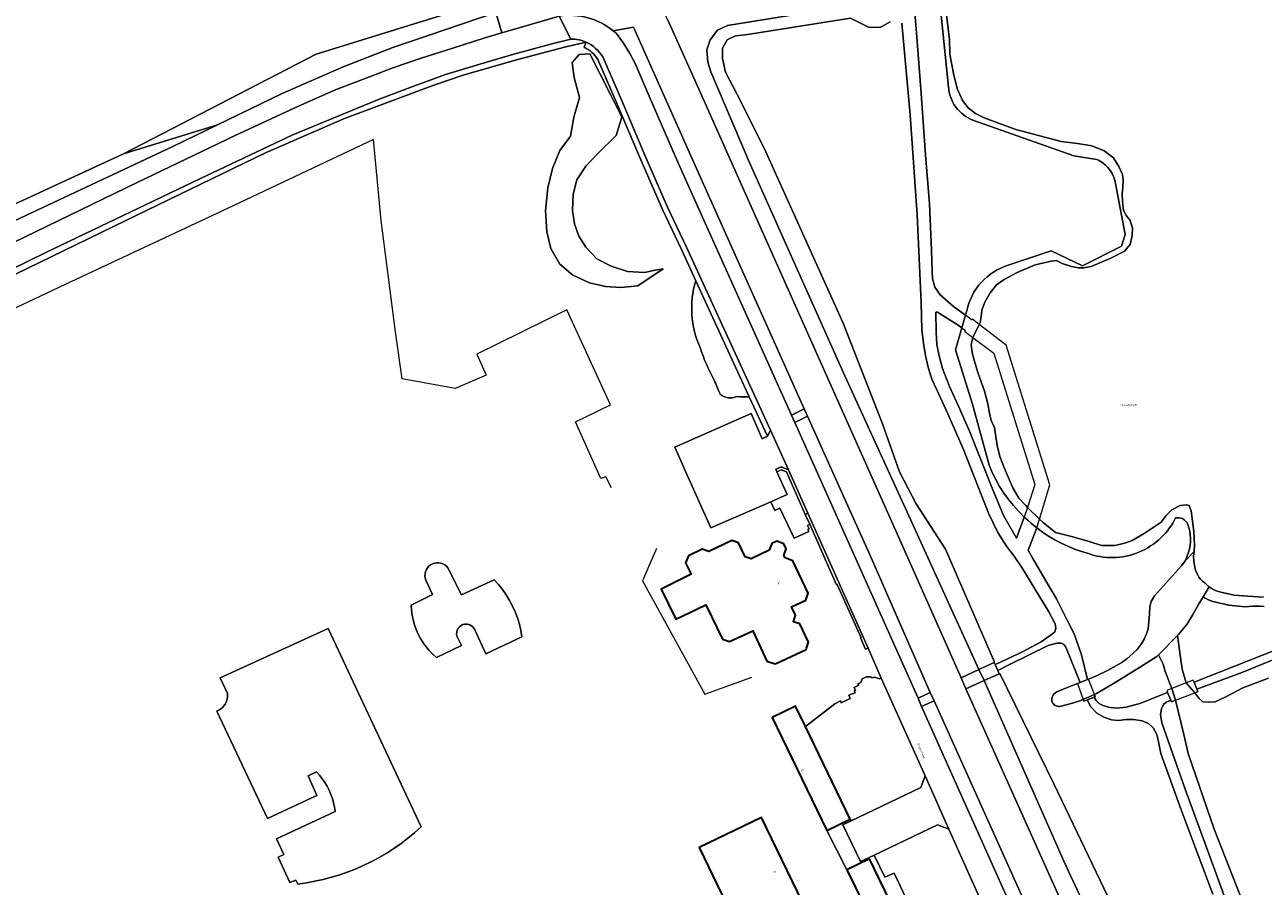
# Model space of a CAD drawing. Header units: metres. Extents: x 197700 to 204338, y 317132 to 325229.
# Tile 544 of 656: x 201673 to 201897, y 320550 to 320706. Entities that reach past the tile are written whole.
import ezdxf
from ezdxf.enums import TextEntityAlignment as Align

# ---------------------------------------------------------------- set-up
doc = ezdxf.new("R2010")
doc.units = ezdxf.units.M
for name, color, linetype, lineweight in [('B-WE-GR-BEPLANTING_CULTUUR_BOSPLANTSOEN-GV', 90, 'Continuous', 18), ('B-WE-GR-BOS_LOOF-GV', 40, 'Continuous', 13), ('B-WE-GR-BOUWLAND-GV', 80, 'Continuous', 13), ('B-WE-IE-TERREINAFSCHEIDING_KUNSTMATIG_HEKWERK-G', 20, 'IE-TERREINAFSCHEIDING-KUNSTMATIG', 18), ('B-WE-KW-KUNSTWERK_DEK-GV', 170, 'Continuous', 18), ('B-WE-OG-BEBOUWING-GV', 7, 'Continuous', 35), ('B-WE-OG-BEBOUWING-T18', 10, 'Continuous', 18), ('B-WE-OG-TERREIN_CULTUURSCHEIDING-GV', 7, 'Continuous', 18), ('B-WE-OG-TERREIN_ERF-GV', 7, 'Continuous', 18), ('B-WE-OG-TOPOGRAFIE-T18', 10, 'Continuous', 18), ('B-WE-OG-WATER-GV', 130, 'Continuous', 18), ('B-WE-OG-WATER_GREPPEL-GV', 160, 'Continuous', 18), ('B-WE-OG-WATER_SLOOT-GV', 120, 'Continuous', 18), ('B-WE-VH-VERHARDING_ASFALT-GV', 252, 'Continuous', 18), ('B-WE-VH-VERHARDING_BEDRIJFSVLOERPLAAT-GV', 252, 'Continuous', 18), ('B-WE-VH-VERHARDING_GESLOTEN-GV', 252, 'Continuous', 18), ('B-WE-VH-VERHARDING_OPEN-GV', 252, 'Continuous', 18), ('B-WE-VH-VERHARDING_STRAATBAKSTEEN-GV', 252, 'Continuous', 18)]:
    doc.layers.add(name, color=color, linetype=linetype, lineweight=lineweight)
doc.styles.add('NLCS-ISO-M200-T18', font='NLCS-ISO.ttf', dxfattribs={"height": 0.36})
doc.linetypes.add('IE-TERREINAFSCHEIDING-KUNSTMATIG', pattern='A,4,[82,NLCS.SHX,S=0.75,R=90,X=0,Y=0],4,-2', length=10)

msp = doc.modelspace()

# ---------------------------------------------------------------- linework, layer by layer
at = {"layer": 'B-WE-GR-BEPLANTING_CULTUUR_BOSPLANTSOEN-GV'}
for points in [[(201707.877, 320687.877), (201690.867, 320682.631), (201669.302, 320672.648), (201655.842, 320666.94), (201637.222, 320658.238), (201632.559, 320655.908), (201636.028, 320653.699), (201649.104, 320660.16), (201671.232, 320670.525), (201699.782, 320683.953)], [(201821.706, 320552.933), (201825.841, 320554.929), (201838.671, 320528.396), (201838.819, 320528.088), (201840.574, 320528.973), (201837.6, 320535.175), (201838.235, 320535.492), (201830.321, 320552.36), (201828.602, 320551.616), (201826.657, 320555.636), (201824.203, 320554.467), (201821.001, 320561.102), (201822.493, 320561.815), (201822.344, 320562.139), (201818.092, 320560.086)]]:
    msp.add_lwpolyline(points, close=True, dxfattribs=at)
at = {"layer": 'B-WE-GR-BOS_LOOF-GV'}
msp.add_lwpolyline([(201897.26, 320600.633), (201896.565, 320600.698), (201895.869, 320600.723), (201895.173, 320600.709), (201894.481, 320600.657), (201893.796, 320600.567), (201890.852, 320600.859), (201887.975, 320601.551), (201887.193, 320601.835), (201886.456, 320602.22), (201886.211, 320602.392), (201885.41, 320601.093), (201884.268, 320599.043), (201883.242, 320597.371), (201881.741, 320595.574), (201881.581, 320595.409), (201881.724, 320594.053), (201882.229, 320590.527), (201882.455, 320589.071), (201883.14, 320586.833), (201884.719, 320585.03), (201885.231, 320585.229), (201885.06, 320585.659), (201884.551, 320586.942), (201904.409, 320594.809)], dxfattribs=at)
msp.add_lwpolyline([(201866.459, 320584.193), (201866.867, 320583.639), (201867.416, 320583.054), (201868.203, 320582.676), (201869.405, 320582.351), (201870.615, 320582.205), (201872.251, 320582.397), (201874.752, 320583.047), (201879.782, 320585.081), (201880.329, 320583.697), (201880.455, 320583.377), (201881.202, 320583.667), (201880.541, 320585.81), (201880.131, 320586.837), (201879.785, 320587.687), (201879.324, 320588.857), (201878.976, 320590.196), (201878.149, 320591.864), (201877.849, 320591.554), (201874.715, 320589.601), (201870.61, 320587.071), (201868.068, 320585.552), (201866.897, 320584.882), (201866.517, 320584.716), (201866.679, 320584.276)], close=True, dxfattribs=at)
at = {"layer": 'B-WE-GR-BOUWLAND-GV'}
msp.add_lwpolyline([(201669.302, 320672.648), (201690.867, 320682.631), (201725.701, 320700.659), (201760.041, 320711.367), (201776.738, 320720.355), (201823.845, 320753.474), (201822.791, 320777.037), (201821.479, 320780.4), (201819.244, 320786.008)], dxfattribs=at)
at = {"layer": 'B-WE-IE-TERREINAFSCHEIDING_KUNSTMATIG_HEKWERK-G'}
for points in [[(201771.035, 320654.328), (201754.752, 320646.344), (201756.457, 320642.547), (201750.875, 320640.121), (201741.279, 320641.842), (201740.061, 320650.396), (201737.48, 320670.519), (201736.103, 320685.199), (201708.617, 320672.25), (201681.293, 320659.405), (201648.192, 320643.79), (201657.141, 320606.375), (201656.548, 320602.608), (201664.909, 320570.438)], [(201777.226, 320623.829), (201772.623, 320634.067), (201778.984, 320637.174), (201771.035, 320654.328)], [(201779.142, 320622.152), (201778.103, 320624.142), (201777.226, 320623.829)], [(201787.266, 320611.169), (201784.74, 320605.26), (201796.019, 320584.779), (201804.529, 320587.821)]]:
    msp.add_lwpolyline(points, dxfattribs=at)
at = {"layer": 'B-WE-KW-KUNSTWERK_DEK-GV'}
for points in [[(201854.41, 320618.565), (201853.846, 320616.815), (201854.451, 320616.251), (201855.073, 320615.707), (201855.573, 320615.292), (201856.083, 320614.89), (201856.573, 320616.422), (201858.442, 320622.68), (201850.549, 320647.987), (201845.699, 320651.726), (201844.484, 320652.662), (201844.379, 320652.509), (201843.217, 320653.364), (201842.56, 320651.097), (201843.12, 320650.674), (201843.011, 320650.516), (201844.556, 320649.36), (201848.338, 320646.531), (201855.752, 320622.725)], [(201865.2, 320583.72), (201866.459, 320584.193), (201866.679, 320584.276), (201866.517, 320584.716), (201865.487, 320587.506), (201865.306, 320587.43), (201863.966, 320586.864), (201863.926, 320586.849), (201863.455, 320586.667), (201864.475, 320583.825), (201864.595, 320583.492)], [(201885.06, 320585.659), (201884.551, 320586.942), (201884.398, 320587.328), (201883.14, 320586.833), (201880.541, 320585.81), (201879.635, 320585.453), (201879.782, 320585.081), (201880.329, 320583.697), (201880.455, 320583.377), (201881.202, 320583.667), (201884.719, 320585.03), (201885.231, 320585.229)]]:
    msp.add_lwpolyline(points, close=True, dxfattribs=at)
at = {"layer": 'B-WE-OG-BEBOUWING-GV'}
for points in [[(201792.507, 320608.528), (201793.541, 320606.469), (201788.107, 320603.763), (201790.766, 320598.341), (201796.198, 320600.914), (201799.252, 320594.73), (201800.478, 320594.3), (201804.724, 320596.252), (201807.274, 320590.747), (201808.74, 320590.245), (201809.843, 320590.729), (201814.357, 320592.881), (201814.439, 320593.12), (201814.799, 320594.175), (201813.201, 320597.503), (201812.065, 320597.875), (201812.448, 320599.064), (201811.735, 320600.558), (201814.302, 320601.775), (201814.729, 320603.063), (201811.931, 320608.89), (201810.562, 320609.422), (201810.321, 320609.885), (201810.75, 320611.108), (201810.314, 320612.006), (201809.066, 320612.463), (201808.156, 320612.016), (201807.657, 320610.835), (201804.399, 320609.283), (201803.337, 320609.658), (201802.131, 320612.167), (201800.922, 320612.612), (201796.752, 320610.599), (201795.543, 320611.004), (201793.101, 320609.838)], [(201808.233, 320580.566), (201818.092, 320560.086), (201822.344, 320562.139), (201814.244, 320578.919), (201812.463, 320582.607)], [(201821.069, 320531.896), (201806.27, 320562.412), (201795.018, 320557.006), (201809.737, 320526.464)], [(201838.819, 320528.088), (201838.671, 320528.396), (201825.841, 320554.929), (201821.706, 320552.933), (201834.31, 320527.244), (201825.701, 320523.017), (201828.541, 320517.134), (201831.656, 320518.625), (201835.671, 320520.558), (201836.374, 320520.56), (201836.874, 320520.58), (201841.374, 320522.754), (201840.104, 320525.408)]]:
    msp.add_lwpolyline(points, close=True, dxfattribs=at)
at = {"layer": 'B-WE-OG-TERREIN_CULTUURSCHEIDING-GV'}
for points in [[(201833.538, 320713.868), (201834.311, 320704.544), (201835.192, 320693.523), (201835.976, 320682.432), (201836.669, 320673.542), (201837.066, 320665.18), (201837.168, 320661.244), (201837.26, 320660.029), (201837.661, 320658.492), (201838.6, 320657.086), (201841.039, 320654.967), (201843.217, 320653.364), (201843.458, 320654.195), (201843.619, 320654.875), (201843.827, 320655.554), (201844.082, 320656.227), (201844.385, 320656.889), (201844.735, 320657.534), (201845.131, 320658.159), (201845.57, 320658.759), (201846.05, 320659.328), (201846.568, 320659.863), (201847.12, 320660.361), (201847.702, 320660.817), (201848.31, 320661.23), (201848.937, 320661.598), (201849.581, 320661.92), (201850.235, 320662.195), (201850.896, 320662.424), (201858.702, 320665.035), (201864.362, 320662.313), (201871.449, 320665.867), (201872.115, 320668.001), (201870.344, 320677.263), (201870.275, 320677.601), (201870.185, 320677.939), (201870.073, 320678.274), (201869.94, 320678.606), (201869.786, 320678.931), (201869.611, 320679.247), (201869.416, 320679.554), (201869.202, 320679.848), (201868.97, 320680.128), (201868.722, 320680.393), (201868.458, 320680.641), (201868.182, 320680.871), (201867.894, 320681.082), (201867.596, 320681.273), (201867.291, 320681.444), (201866.981, 320681.595), (201862.801, 320682.223), (201844.511, 320688.723), (201844.081, 320688.906), (201843.658, 320689.122), (201843.244, 320689.37), (201842.844, 320689.651), (201842.461, 320689.964), (201842.099, 320690.305), (201841.761, 320690.675), (201841.449, 320691.069), (201841.168, 320691.484), (201840.918, 320691.918), (201840.702, 320692.367), (201840.52, 320692.826), (201840.373, 320693.293), (201840.261, 320693.762), (201840.184, 320694.231), (201840.139, 320694.696), (201838.577, 320710.08)], [(201760.041, 320711.367), (201725.701, 320700.659), (201690.867, 320682.631), (201707.877, 320687.877), (201719.545, 320693.533), (201730.61, 320698.388), (201739.567, 320701.864), (201749.148, 320705.121), (201758.215, 320708.186), (201759.318, 320704.541), (201769.687, 320707.557)], [(201789.446, 320706.585), (201791.583, 320701.846), (201795.775, 320692.423), (201800.451, 320682), (201831.303, 320612.726), (201842.409, 320587.724), (201845.64, 320589.233), (201833.598, 320615.623), (201821.094, 320643.057), (201804.078, 320681.17), (201797.126, 320697.47), (201796.586, 320699.22), (201796.381, 320701.465), (201797.004, 320703.259), (201798.351, 320705.005), (201800.106, 320705.823), (201820.318, 320709.122)], [(201820.318, 320709.122), (201800.106, 320705.823), (201798.351, 320705.005), (201797.004, 320703.259), (201796.381, 320701.465), (201796.586, 320699.22), (201797.126, 320697.47), (201804.078, 320681.17), (201821.094, 320643.057), (201833.598, 320615.623), (201845.64, 320589.233), (201848.372, 320590.509), (201848.451, 320590.543), (201839.594, 320610.997), (201834.275, 320619.226), (201831.266, 320625.048), (201828.157, 320633.713), (201821.057, 320651.928), (201807.098, 320682.977), (201802.525, 320692.077), (201799.763, 320697.423), (201799.206, 320699.882), (201799.259, 320701.724), (201800.05, 320703.246), (201801.603, 320703.965), (201803.37, 320704.181), (201822.389, 320707.143), (201825.651, 320705.561), (201827.771, 320705.51), (201829.6, 320706.497)], [(201829.6, 320706.497), (201827.771, 320705.51), (201825.651, 320705.561), (201822.389, 320707.143), (201803.37, 320704.181), (201801.603, 320703.965), (201800.05, 320703.246), (201799.259, 320701.724), (201799.206, 320699.882), (201799.763, 320697.423), (201802.525, 320692.077), (201807.098, 320682.977), (201821.057, 320651.928), (201828.157, 320633.713), (201831.266, 320625.048), (201834.275, 320619.226), (201839.594, 320610.997), (201848.451, 320590.543), (201848.372, 320590.509), (201848.555, 320590.115), (201848.901, 320590.265), (201853.505, 320592.434), (201856.889, 320594.265), (201858.922, 320595.676), (201859.36, 320596.041), (201859.565, 320596.65), (201859.413, 320597.479), (201858.261, 320599.699), (201853.387, 320607.698), (201851.995, 320609.771), (201850.639, 320611.588), (201849.036, 320614.045), (201847.36, 320617.526), (201842.814, 320629.078), (201839.977, 320635.507), (201838.35, 320639.116), (201837.104, 320641.803), (201836.517, 320643.757), (201836.041, 320645.794), (201835.655, 320647.887), (201835.324, 320650.736), (201835.156, 320655.696), (201834.435, 320671.59), (201833.218, 320689.685), (201831.661, 320706.239)], [(201771.8, 320703.388), (201768.578, 320702.58), (201761.462, 320700.655), (201755.325, 320698.82), (201749.129, 320696.951), (201743.193, 320694.818), (201737.117, 320692.508), (201721.51, 320686.049), (201704.778, 320678.117), (201676.783, 320664.734), (201657.903, 320655.48), (201646.282, 320649.793), (201644.192, 320648.732)], [(201644.192, 320648.732), (201644.588, 320647.814), (201691.168, 320670.504), (201716.558, 320682.805), (201730.828, 320688.986), (201746.984, 320695.017), (201752.291, 320696.864), (201761.931, 320699.644), (201770.878, 320701.984), (201774.579, 320702.806)], [(201774.579, 320702.806), (201774.17, 320701.894)], [(201776.67, 320699.69), (201780.006, 320692.019), (201784.258, 320681.964), (201788.366, 320672.555), (201791.787, 320665.257), (201794.398, 320659.591), (201804.07, 320638.603), (201807.352, 320631.481), (201807.423, 320631.517), (201807.94, 320632.594)], [(201807.94, 320632.594), (201792.694, 320665.678), (201789.277, 320672.967), (201785.177, 320682.359), (201780.925, 320692.413), (201777.561, 320700.149)], [(201804.07, 320638.603), (201794.398, 320659.591)], [(201914.416, 320597.372), (201893.383, 320588.751), (201885.06, 320585.659), (201885.231, 320585.229), (201884.719, 320585.03), (201885.495, 320583.952), (201886.123, 320583.377), (201887.191, 320583.286), (201888.4, 320583.378), (201890.428, 320584.331), (201893.403, 320585.898), (201898.033, 320587.657)], [(201887.93, 320548.53), (201882.223, 320563.805), (201878.561, 320574.028), (201878.109, 320576.118), (201877.814, 320577.44), (201877.165, 320578.663), (201876.313, 320579.43), (201875.185, 320579.917), (201873.66, 320580.191), (201872.277, 320580.16), (201870.904, 320580.022), (201869.596, 320580.139), (201868.231, 320580.584), (201866.969, 320581.318), (201865.886, 320582.442), (201865.2, 320583.72), (201866.459, 320584.193), (201866.679, 320584.276), (201866.517, 320584.716), (201864.055, 320583.642), (201862.593, 320583.107), (201860.274, 320582.512), (201860.055, 320582.53), (201859.841, 320582.575), (201859.637, 320582.646), (201859.445, 320582.741), (201859.27, 320582.859), (201859.113, 320582.997), (201859.024, 320583.101), (201858.947, 320583.217), (201858.885, 320583.343), (201858.838, 320583.477), (201858.808, 320583.617), (201858.794, 320583.759), (201858.797, 320583.903), (201858.817, 320584.045), (201858.932, 320584.321), (201859.082, 320584.579), (201859.264, 320584.816), (201859.475, 320585.027), (201859.712, 320585.21), (201860.74, 320585.635), (201861.78, 320586.023), (201863.455, 320586.667), (201863.926, 320586.849), (201861.376, 320593.299), (201860.996, 320593.777), (201860.485, 320594.012), (201859.758, 320593.975), (201858.182, 320593.592), (201851.019, 320590.089), (201849.044, 320589.064), (201849.321, 320588.467), (201849.412, 320588.518), (201859.272, 320568.396), (201870.981, 320543.822)], [(201877.412, 320519.295), (201860.968, 320554.494), (201846.582, 320587.233), (201843.265, 320585.738), (201891.061, 320479.175)], [(201837.554, 320583.573), (201835.264, 320582.555), (201882.923, 320476.018), (201883.218, 320475.402)], [(201885.893, 320474.106), (201886.581, 320474.323), (201885.595, 320476.52), (201837.554, 320583.573)], [(201894.83, 320543.412), (201888.203, 320560.291), (201883.514, 320574.003), (201882.706, 320577.46), (201881.202, 320583.667), (201880.455, 320583.377), (201880.329, 320583.697), (201879.517, 320583.328), (201879.048, 320582.869), (201878.642, 320582.128), (201878.497, 320581.09), (201878.731, 320579.601), (201882.961, 320567.583), (201888.992, 320551.088), (201893.483, 320538.607)]]:
    msp.add_lwpolyline(points, dxfattribs=at)
for points in [[(201640.075, 320651.121), (201641.808, 320652.415), (201644.102, 320653.747), (201670.911, 320666.536), (201693.301, 320677.4), (201711.073, 320685.922), (201721.834, 320690.946), (201729.007, 320694.112), (201734.558, 320696.265), (201739.582, 320698.163), (201744.734, 320699.953), (201750.422, 320701.766), (201756.071, 320703.552), (201759.318, 320704.541), (201758.215, 320708.186), (201749.148, 320705.121), (201739.567, 320701.864), (201730.61, 320698.388), (201719.545, 320693.533), (201707.877, 320687.877), (201699.782, 320683.953), (201671.232, 320670.525), (201649.104, 320660.16), (201636.028, 320653.699)], [(201811.687, 320635.31), (201814.026, 320636.445), (201794.767, 320679.414), (201788.1, 320694.436), (201783.114, 320705.518), (201779.432, 320704.874), (201779.977, 320704.432), (201781.311, 320702.639), (201782.487, 320700.796), (201783.496, 320698.822), (201785.982, 320693.062), (201788.108, 320688.02), (201790.725, 320682.037), (201793.468, 320675.968)], [(201842.56, 320651.097), (201841.877, 320651.611), (201838.133, 320653.946), (201837.842, 320653.936), (201837.873, 320650.322), (201838.025, 320648.096), (201838.449, 320646.038), (201839.068, 320643.72), (201840.325, 320640.484), (201841.931, 320636.888), (201843.938, 320632.391), (201848.034, 320622.077), (201850.061, 320617.124), (201852.459, 320613.011), (201853.846, 320616.815), (201852.843, 320617.829), (201851.891, 320618.898), (201850.994, 320620.018), (201850.157, 320621.187), (201849.382, 320622.397), (201848.672, 320623.645), (201848.031, 320624.925), (201847.461, 320626.232), (201844.45, 320637.285), (201841.407, 320647.122)], [(201834.624, 320584.048), (201836.838, 320585.082), (201825.932, 320609.86), (201814.639, 320635.077), (201812.3, 320633.939)], [(201807.971, 320619.609), (201808.712, 320618.035), (201809.6, 320618.425), (201812.218, 320613.015), (201814.829, 320614.225), (201814.646, 320614.561), (201814.931, 320614.678), (201814.609, 320615.321), (201815.032, 320615.548), (201814.212, 320617.295), (201810.785, 320625.004), (201809.869, 320625.384), (201809.068, 320625.025), (201810.946, 320620.904)], [(201814.697, 320617.528), (201811.159, 320625.39), (201809.862, 320625.928), (201808.861, 320625.48), (201809.068, 320625.025), (201809.869, 320625.384), (201810.785, 320625.004), (201814.212, 320617.295)], [(201815.032, 320615.548), (201818.052, 320608.689), (201819.857, 320604.583), (201819.987, 320604.596), (201824.295, 320594.993), (201824.195, 320594.936), (201825.128, 320592.921), (201825.582, 320593.098), (201814.697, 320617.528), (201814.212, 320617.295)], [(201856.083, 320614.89), (201854.55, 320610.815), (201855.366, 320609.338), (201857.58, 320605.596), (201859.681, 320602.056), (201861.622, 320598.153), (201862.848, 320595.664), (201864.182, 320591.907), (201865.306, 320587.43), (201865.487, 320587.506), (201866.897, 320588.101), (201869.034, 320589.079), (201871.492, 320590.507), (201872.405, 320591.159), (201873.456, 320592.098), (201874.254, 320592.823), (201874.968, 320593.801), (201875.517, 320594.751), (201875.943, 320595.674), (201876.247, 320596.62), (201876.491, 320599.252), (201876.531, 320600.623), (201876.811, 320601.526), (201877.391, 320602.594), (201882.268, 320608.024), (201882.967, 320608.914), (201882.971, 320608.919), (201883.019, 320608.987), (201883.537, 320610.47), (201883.714, 320611.076), (201883.84, 320611.701), (201883.911, 320612.34), (201883.927, 320612.986), (201883.885, 320613.63), (201883.787, 320614.265), (201883.636, 320614.885), (201883.434, 320615.483), (201883.292, 320615.774), (201883.094, 320616.05), (201882.841, 320616.294), (201882.544, 320616.491), (201882.215, 320616.631), (201881.873, 320616.707), (201881.533, 320616.72), (201881.212, 320616.678), (201880.964, 320616.202), (201880.692, 320615.731), (201880.396, 320615.264), (201880.076, 320614.805), (201879.732, 320614.355), (201879.365, 320613.915), (201878.974, 320613.488), (201878.56, 320613.075), (201878.125, 320612.678), (201877.668, 320612.298), (201877.191, 320611.937), (201876.695, 320611.597), (201876.181, 320611.28), (201875.651, 320610.985), (201875.107, 320610.716), (201874.55, 320610.471), (201873.982, 320610.254), (201873.406, 320610.064), (201872.822, 320609.901), (201872.233, 320609.766), (201871.641, 320609.66), (201871.049, 320609.581), (201870.457, 320609.53), (201869.867, 320609.507), (201869.283, 320609.51), (201868.704, 320609.54), (201868.134, 320609.594), (201867.573, 320609.673), (201867.023, 320609.775), (201866.485, 320609.899), (201865.96, 320610.044), (201865.449, 320610.208), (201864.194, 320610.588), (201862.954, 320611.031), (201861.734, 320611.533), (201860.539, 320612.095), (201859.372, 320612.714), (201858.238, 320613.388), (201857.141, 320614.114)], [(201835.92, 320570.001), (201827.927, 320587.686), (201827.649, 320587.534), (201826.739, 320587.868), (201826.241, 320587.692), (201826.096, 320587.915), (201825.303, 320587.913), (201824.521, 320587.523), (201824.288, 320586.896), (201823.739, 320586.625), (201823.895, 320586.372), (201823.06, 320585.981), (201823.297, 320585.424), (201823.064, 320585.347), (201823.235, 320585.013), (201822.12, 320584.554), (201822.36, 320583.987), (201820.7, 320583.203), (201820.572, 320583.551), (201819.53, 320583.014), (201814.244, 320578.919), (201822.344, 320562.139), (201822.493, 320561.815), (201835.117, 320567.853)], [(201849.321, 320588.467), (201846.582, 320587.233), (201860.968, 320554.494), (201877.412, 320519.295), (201875.792, 320530.664), (201870.981, 320543.822), (201859.272, 320568.396), (201849.412, 320588.518)], [(201854.285, 320519.726), (201856.599, 320520.837), (201856.945, 320522.913), (201852.691, 320532.381), (201851.705, 320534.608), (201840.192, 320560.333), (201838.138, 320561.104), (201826.657, 320555.636), (201828.602, 320551.616), (201830.321, 320552.36), (201838.235, 320535.492), (201837.6, 320535.175), (201840.574, 320528.973), (201842.283, 320529.835), (201843.77, 320526.773), (201844.672, 320527.207), (201848.403, 320529), (201849.561, 320529.556), (201850.07, 320528.497)]]:
    msp.add_lwpolyline(points, close=True, dxfattribs=at)
for points in [[(201774.579, 320702.806, 0.1083658), (201771.8, 320703.388)], [(201774.17, 320701.894, -0.1512967), (201776.67, 320699.69)], [(201777.561, 320700.149, 0.154176), (201774.579, 320702.806)], [(201794.398, 320659.591, 0.1820729), (201795.176, 320647.528)], [(201795.176, 320647.528, 0.0489503), (201797.741, 320641.629)], [(201797.741, 320641.629, -0.0022947), (201798.789, 320639.087)], [(201798.789, 320639.087, 0.28279), (201801.819, 320638.666)], [(201801.819, 320638.666, 0.0235143), (201804.07, 320638.603)]]:
    msp.add_lwpolyline(points, format="xyb", dxfattribs=at)
at = {"layer": 'B-WE-OG-TERREIN_ERF-GV'}
for points in [[(201774.17, 320701.894), (201774.579, 320702.806), (201770.878, 320701.984), (201761.931, 320699.644), (201752.291, 320696.864), (201746.984, 320695.017), (201730.828, 320688.986), (201716.558, 320682.805), (201691.168, 320670.504), (201644.588, 320647.814)], [(201794.398, 320659.591), (201791.787, 320665.257), (201788.366, 320672.555), (201784.258, 320681.964), (201780.006, 320692.019), (201776.67, 320699.69)], [(201827.927, 320587.686), (201825.582, 320593.098), (201825.128, 320592.921), (201824.195, 320594.936), (201824.295, 320594.993), (201819.987, 320604.596), (201819.857, 320604.583), (201818.052, 320608.689), (201815.032, 320615.548), (201814.609, 320615.321), (201814.931, 320614.678), (201814.646, 320614.561), (201814.829, 320614.225), (201812.218, 320613.015), (201809.6, 320618.425), (201808.712, 320618.035), (201807.971, 320619.609), (201797.127, 320614.886), (201792.665, 320624.82), (201790.579, 320629.465), (201804.403, 320635.599), (201806.427, 320631.006), (201807.352, 320631.481), (201804.07, 320638.603)], [(201834.31, 320527.244), (201821.706, 320552.933), (201818.092, 320560.086), (201808.233, 320580.566), (201812.463, 320582.607), (201814.244, 320578.919), (201819.53, 320583.014), (201820.572, 320583.551), (201820.7, 320583.203), (201822.36, 320583.987), (201822.12, 320584.554), (201823.235, 320585.013), (201823.064, 320585.347), (201823.297, 320585.424), (201823.06, 320585.981), (201823.895, 320586.372), (201823.739, 320586.625), (201824.288, 320586.896), (201824.521, 320587.523), (201825.303, 320587.913), (201826.096, 320587.915), (201826.241, 320587.692), (201826.739, 320587.868), (201827.649, 320587.534), (201827.927, 320587.686)]]:
    msp.add_lwpolyline(points, dxfattribs=at)
for points in [[(201776.67, 320699.69, 0.1512967), (201774.17, 320701.894)], [(201795.176, 320647.528, -0.1820729), (201794.398, 320659.591)], [(201797.741, 320641.629, -0.0489503), (201795.176, 320647.528)], [(201798.789, 320639.087, 0.0022947), (201797.741, 320641.629)], [(201801.819, 320638.666, -0.28279), (201798.789, 320639.087)], [(201804.07, 320638.603, -0.0235143), (201801.819, 320638.666)]]:
    msp.add_lwpolyline(points, format="xyb", dxfattribs=at)
for points in [[(201788.511, 320661.761), (201787.045, 320661.529), (201785.124, 320661.142), (201782.053, 320661.321), (201779.083, 320662.257), (201776.497, 320663.61), (201774.509, 320665.684), (201773.239, 320667.695), (201772.459, 320669.901), (201772.088, 320672.332), (201772.191, 320675.275), (201772.9, 320677.906), (201774.515, 320680.395), (201776.645, 320682.689), (201779.974, 320685.956), (201780.617, 320687.905), (201780.99, 320689.235), (201778.982, 320693.365), (201775.217, 320700.711), (201773.288, 320700.569), (201772.017, 320699.157), (201772.394, 320696.426), (201773.335, 320692.8), (201772.347, 320689.221), (201771.744, 320685.781), (201769.814, 320683.235), (201768.458, 320679.927), (201767.611, 320676.47), (201767.203, 320672.312), (201767.46, 320668.461), (201768.16, 320665.477), (201769.802, 320662.604), (201772.178, 320660.616), (201775.182, 320659.224), (201778.07, 320658.576), (201780.843, 320658.408), (201783.919, 320658.7)], [(201778.982, 320693.365), (201780.99, 320689.235), (201780.617, 320687.905), (201779.974, 320685.956), (201776.645, 320682.689), (201774.515, 320680.395), (201772.9, 320677.906), (201772.191, 320675.275), (201772.088, 320672.332), (201772.459, 320669.901), (201773.239, 320667.695), (201774.509, 320665.684), (201776.497, 320663.61), (201779.083, 320662.257), (201782.053, 320661.321), (201785.124, 320661.142), (201787.045, 320661.529), (201788.511, 320661.761), (201783.919, 320658.7), (201780.843, 320658.408), (201778.07, 320658.576), (201775.182, 320659.224), (201772.178, 320660.616), (201769.802, 320662.604), (201768.16, 320665.477), (201767.46, 320668.461), (201767.203, 320672.312), (201767.611, 320676.47), (201768.458, 320679.927), (201769.814, 320683.235), (201771.744, 320685.781), (201772.347, 320689.221), (201773.335, 320692.8), (201772.394, 320696.426), (201772.017, 320699.157), (201773.288, 320700.569), (201775.217, 320700.711)], [(201809.843, 320590.729), (201808.74, 320590.245), (201807.274, 320590.747), (201804.724, 320596.252), (201800.478, 320594.3), (201799.252, 320594.73), (201796.198, 320600.914), (201790.766, 320598.341), (201788.107, 320603.763), (201793.541, 320606.469), (201792.507, 320608.528), (201793.101, 320609.838), (201795.543, 320611.004), (201796.752, 320610.599), (201800.922, 320612.612), (201802.131, 320612.167), (201803.337, 320609.658), (201804.399, 320609.283), (201807.657, 320610.835), (201808.156, 320612.016), (201809.066, 320612.463), (201810.314, 320612.006), (201810.75, 320611.108), (201810.321, 320609.885), (201810.562, 320609.422), (201811.931, 320608.89), (201814.729, 320603.063), (201814.302, 320601.775), (201811.735, 320600.558), (201812.448, 320599.064), (201812.065, 320597.875), (201813.201, 320597.503), (201814.799, 320594.175), (201814.439, 320593.12), (201814.357, 320592.881)], [(201746.784, 320602.798), (201742.913, 320600.898), (201742.952, 320599.992), (201743.059, 320599.092), (201743.231, 320598.202), (201743.47, 320597.328), (201743.772, 320596.473), (201744.137, 320595.643), (201744.562, 320594.843), (201745.046, 320594.076), (201745.585, 320593.347), (201746.177, 320592.66), (201746.818, 320592.019), (201747.505, 320591.427), (201752.017, 320593.573), (201751.18, 320595.287), (201751.12, 320595.651), (201751.14, 320596.019), (201751.238, 320596.375), (201751.41, 320596.701), (201751.647, 320596.983), (201751.939, 320597.208), (201752.273, 320597.365), (201752.632, 320597.447), (201753, 320597.451), (201753.361, 320597.376), (201753.697, 320597.225), (201753.994, 320597.006), (201754.236, 320596.728), (201754.414, 320596.406), (201756.416, 320592.048), (201762.949, 320595.173), (201762.751, 320596.32), (201762.482, 320597.452), (201762.142, 320598.565), (201761.733, 320599.655), (201761.256, 320600.716), (201760.714, 320601.746), (201760.108, 320602.739), (201759.441, 320603.693), (201758.715, 320604.602), (201757.933, 320605.465), (201751.977, 320602.735), (201749.737, 320607.297), (201749.532, 320607.625), (201749.275, 320607.914), (201748.973, 320608.156), (201748.635, 320608.344), (201748.27, 320608.473), (201747.889, 320608.539), (201747.502, 320608.54), (201747.12, 320608.476), (201746.755, 320608.349), (201746.416, 320608.163), (201746.112, 320607.923), (201745.854, 320607.636), (201745.647, 320607.309), (201745.497, 320606.952), (201745.41, 320606.575), (201745.386, 320606.189), (201745.428, 320605.805), (201745.534, 320605.433)], [(201746.784, 320602.798), (201745.534, 320605.433), (201745.428, 320605.805), (201745.386, 320606.189), (201745.41, 320606.575), (201745.497, 320606.952), (201745.647, 320607.309), (201745.854, 320607.636), (201746.112, 320607.923), (201746.416, 320608.163), (201746.755, 320608.349), (201747.12, 320608.476), (201747.502, 320608.54), (201747.889, 320608.539), (201748.27, 320608.473), (201748.635, 320608.344), (201748.973, 320608.156), (201749.275, 320607.914), (201749.532, 320607.625), (201749.737, 320607.297), (201751.977, 320602.735), (201757.933, 320605.465), (201758.715, 320604.602), (201759.441, 320603.693), (201760.108, 320602.739), (201760.714, 320601.746), (201761.256, 320600.716), (201761.733, 320599.655), (201762.142, 320598.565), (201762.482, 320597.452), (201762.751, 320596.32), (201762.949, 320595.173), (201756.416, 320592.048), (201754.414, 320596.406), (201754.236, 320596.728), (201753.994, 320597.006), (201753.697, 320597.225), (201753.361, 320597.376), (201753, 320597.451), (201752.632, 320597.447), (201752.273, 320597.365), (201751.939, 320597.208), (201751.647, 320596.983), (201751.41, 320596.701), (201751.238, 320596.375), (201751.14, 320596.019), (201751.12, 320595.651), (201751.18, 320595.287), (201752.017, 320593.573), (201747.505, 320591.427), (201746.818, 320592.019), (201746.177, 320592.66), (201745.585, 320593.347), (201745.046, 320594.076), (201744.562, 320594.843), (201744.137, 320595.643), (201743.772, 320596.473), (201743.47, 320597.328), (201743.231, 320598.202), (201743.059, 320599.092), (201742.952, 320599.992), (201742.913, 320600.898)], [(201744.676, 320560.714), (201727.849, 320596.662), (201708.33, 320587.732), (201709.647, 320584.881), (201709.673, 320584.483), (201709.646, 320584.085), (201709.565, 320583.695), (201709.433, 320583.319), (201709.252, 320582.964), (201709.025, 320582.636), (201708.756, 320582.342), (201708.451, 320582.086), (201708.114, 320581.873), (201707.751, 320581.708), (201716.892, 320562.221), (201725.82, 320566.398), (201724.248, 320569.949), (201725.773, 320570.693), (201726.309, 320570.087), (201726.806, 320569.449), (201727.261, 320568.78), (201727.673, 320568.084), (201728.04, 320567.364), (201728.361, 320566.621), (201728.635, 320565.86), (201728.859, 320565.083), (201729.034, 320564.293), (201729.159, 320563.494), (201718.513, 320558.573), (201719.83, 320555.729), (201718.819, 320555.259), (201720.962, 320550.648), (201722.02, 320551.093), (201722.388, 320550.383), (201723.934, 320550.598), (201725.47, 320550.874), (201726.995, 320551.21), (201728.504, 320551.607), (201729.998, 320552.062), (201731.472, 320552.576), (201732.924, 320553.147), (201734.353, 320553.776), (201735.756, 320554.46), (201737.131, 320555.199), (201738.476, 320555.992), (201739.788, 320556.837), (201741.067, 320557.733), (201742.308, 320558.679), (201743.512, 320559.673)], [(201744.676, 320560.714), (201743.512, 320559.673), (201742.308, 320558.679), (201741.067, 320557.733), (201739.788, 320556.837), (201738.476, 320555.992), (201737.131, 320555.199), (201735.756, 320554.46), (201734.353, 320553.776), (201732.924, 320553.147), (201731.472, 320552.576), (201729.998, 320552.062), (201728.504, 320551.607), (201726.995, 320551.21), (201725.47, 320550.874), (201723.934, 320550.598), (201722.388, 320550.383), (201722.02, 320551.093), (201720.962, 320550.648), (201718.819, 320555.259), (201719.83, 320555.729), (201718.513, 320558.573), (201729.159, 320563.494), (201729.034, 320564.293), (201728.859, 320565.083), (201728.635, 320565.86), (201728.361, 320566.621), (201728.04, 320567.364), (201727.673, 320568.084), (201727.261, 320568.78), (201726.806, 320569.449), (201726.309, 320570.087), (201725.773, 320570.693), (201724.248, 320569.949), (201725.82, 320566.398), (201716.892, 320562.221), (201707.751, 320581.708), (201708.114, 320581.873), (201708.451, 320582.086), (201708.756, 320582.342), (201709.025, 320582.636), (201709.252, 320582.964), (201709.433, 320583.319), (201709.565, 320583.695), (201709.646, 320584.085), (201709.673, 320584.483), (201709.647, 320584.881), (201708.33, 320587.732), (201727.849, 320596.662)], [(201821.069, 320531.896), (201809.737, 320526.464), (201795.018, 320557.006), (201806.27, 320562.412)]]:
    msp.add_lwpolyline(points, close=True, dxfattribs=at)
at = {"layer": 'B-WE-OG-WATER-GV'}
for points in [[(201839.775, 320707.747), (201840.03, 320705.809), (201840.298, 320703.262), (201840.396, 320700.67), (201841.04, 320697.142), (201841.697, 320694.449), (201842.655, 320692.269), (201843.659, 320690.924), (201845.009, 320689.915), (201846.577, 320689.145), (201852.313, 320687.028), (201860.495, 320684.817), (201863.453, 320684.45), (201866.054, 320684.071), (201868.295, 320683.164), (201869.993, 320681.855), (201870.97, 320680.324), (201871.6, 320678.862), (201871.708, 320677.759), (201871.643, 320676.506), (201871.548, 320675.364), (201871.626, 320673.989), (201871.792, 320672.326), (201872.345, 320671.404), (201872.94, 320670.636), (201873.43, 320669.188), (201873.389, 320667.81), (201873.024, 320666.216), (201871.957, 320665.002), (201869.483, 320663.737), (201865.923, 320662.224), (201864.635, 320661.937), (201863.601, 320661.97), (201862.402, 320662.183), (201860.716, 320662.744), (201859.692, 320663.28), (201858.701, 320663.195), (201855.817, 320662.505), (201852.545, 320661.141), (201850.228, 320659.88), (201848.825, 320658.862), (201847.653, 320657.446), (201846.675, 320655.733), (201846.159, 320654.306), (201846.043, 320653.177), (201845.854, 320652.065), (201845.699, 320651.726), (201844.556, 320649.36), (201844.209, 320648.105), (201844.385, 320646.561), (201844.817, 320645.079), (201845.447, 320643.007), (201846.636, 320639.61), (201847.239, 320637.358), (201847.533, 320635.653), (201847.862, 320634.293), (201848.439, 320633.028), (201848.712, 320631.368), (201848.942, 320629.773), (201849.429, 320627.816), (201850.236, 320625.598), (201850.96, 320623.92), (201851.779, 320622.145), (201852.852, 320620.274), (201854.108, 320618.911), (201854.41, 320618.565), (201856.573, 320616.422), (201857.24, 320615.848), (201859.497, 320614.034), (201862.394, 320613.314), (201865.562, 320612.417), (201867.836, 320611.703), (201870.226, 320611.695), (201872.047, 320612.091), (201873.335, 320612.597), (201875.525, 320613.879), (201878.61, 320615.913), (201879.484, 320617.146), (201880.543, 320618.167), (201882.069, 320618.899), (201883.196, 320619.041), (201883.678, 320618.898), (201884.053, 320617.95), (201884.524, 320614.231), (201884.655, 320611.832), (201884.55, 320610.591), (201884.478, 320609.741), (201884.492, 320608.888), (201884.613, 320608.043), (201884.841, 320607.22), (201885.17, 320606.432), (201885.407, 320605.978), (201885.71, 320605.565), (201886.073, 320605.204), (201886.487, 320604.903), (201887.109, 320604.315), (201887.312, 320604.175), (201887.813, 320603.829), (201888.583, 320603.457), (201889.399, 320603.207), (201891.818, 320602.688), (201894.288, 320602.492), (201897.107, 320602.312)], [(201898.033, 320587.657), (201893.403, 320585.898), (201890.428, 320584.331), (201888.4, 320583.378), (201887.191, 320583.286), (201886.123, 320583.377), (201885.495, 320583.952), (201884.719, 320585.03), (201883.14, 320586.833), (201882.455, 320589.071), (201882.229, 320590.527), (201881.724, 320594.053), (201881.581, 320595.409), (201878.149, 320591.864), (201878.976, 320590.196), (201879.324, 320588.857), (201879.785, 320587.687), (201880.131, 320586.837), (201880.541, 320585.81), (201881.202, 320583.667), (201882.706, 320577.46), (201883.514, 320574.003), (201888.203, 320560.291), (201894.83, 320543.412)]]:
    msp.add_lwpolyline(points, dxfattribs=at)
at = {"layer": 'B-WE-OG-WATER_GREPPEL-GV'}
msp.add_lwpolyline([(201878.149, 320591.864), (201881.581, 320595.409), (201881.741, 320595.574), (201883.242, 320597.371), (201884.268, 320599.043), (201885.41, 320601.093), (201886.211, 320602.392), (201887.312, 320604.175), (201887.109, 320604.315), (201886.487, 320604.903), (201886.073, 320605.204), (201885.71, 320605.565), (201885.407, 320605.978), (201885.17, 320606.432), (201884.841, 320607.22), (201884.613, 320608.043), (201884.492, 320608.888), (201884.478, 320609.741), (201884.55, 320610.591), (201882.967, 320608.914), (201882.268, 320608.024), (201877.391, 320602.594), (201876.811, 320601.526), (201876.531, 320600.623), (201876.491, 320599.252), (201876.247, 320596.62), (201875.943, 320595.674), (201875.517, 320594.751), (201874.968, 320593.801), (201874.254, 320592.823), (201873.456, 320592.098), (201872.405, 320591.159), (201871.492, 320590.507), (201869.034, 320589.079), (201866.897, 320588.101), (201865.487, 320587.506), (201865.306, 320587.43), (201863.966, 320586.864), (201863.926, 320586.849), (201863.455, 320586.667), (201861.78, 320586.023), (201860.74, 320585.635), (201859.712, 320585.21), (201859.475, 320585.027), (201859.264, 320584.816), (201859.082, 320584.579), (201858.932, 320584.321), (201858.817, 320584.045), (201858.797, 320583.903), (201858.794, 320583.759), (201858.808, 320583.617), (201858.838, 320583.477), (201858.885, 320583.343), (201858.947, 320583.217), (201859.024, 320583.101), (201859.113, 320582.997), (201859.27, 320582.859), (201859.445, 320582.741), (201859.637, 320582.646), (201859.841, 320582.575), (201860.055, 320582.53), (201860.274, 320582.512), (201862.593, 320583.107), (201864.055, 320583.642), (201866.517, 320584.716), (201866.897, 320584.882), (201868.068, 320585.552), (201870.61, 320587.071), (201874.715, 320589.601), (201877.849, 320591.554)], close=True, dxfattribs=at)
at = {"layer": 'B-WE-OG-WATER_SLOOT-GV'}
for points in [[(201838.577, 320710.08), (201840.139, 320694.696), (201840.184, 320694.231), (201840.261, 320693.762), (201840.373, 320693.293), (201840.52, 320692.826), (201840.702, 320692.367), (201840.918, 320691.918), (201841.168, 320691.484), (201841.449, 320691.069), (201841.761, 320690.675), (201842.099, 320690.305), (201842.461, 320689.964), (201842.844, 320689.651), (201843.244, 320689.37), (201843.658, 320689.122), (201844.081, 320688.906), (201844.511, 320688.723), (201862.801, 320682.223), (201866.981, 320681.595), (201867.291, 320681.444), (201867.596, 320681.273), (201867.894, 320681.082), (201868.182, 320680.871), (201868.458, 320680.641), (201868.722, 320680.393), (201868.97, 320680.128), (201869.202, 320679.848), (201869.416, 320679.554), (201869.611, 320679.247), (201869.786, 320678.931), (201869.94, 320678.606), (201870.073, 320678.274), (201870.185, 320677.939), (201870.275, 320677.601), (201870.344, 320677.263), (201872.115, 320668.001), (201871.449, 320665.867), (201864.362, 320662.313), (201858.702, 320665.035), (201850.896, 320662.424), (201850.235, 320662.195), (201849.581, 320661.92), (201848.937, 320661.598), (201848.31, 320661.23), (201847.702, 320660.817), (201847.12, 320660.361), (201846.568, 320659.863), (201846.05, 320659.328), (201845.57, 320658.759), (201845.131, 320658.159), (201844.735, 320657.534), (201844.385, 320656.889), (201844.082, 320656.227), (201843.827, 320655.554), (201843.619, 320654.875), (201843.458, 320654.195), (201843.217, 320653.364), (201842.56, 320651.097), (201841.407, 320647.122), (201844.45, 320637.285), (201847.461, 320626.232), (201848.031, 320624.925), (201848.672, 320623.645), (201849.382, 320622.397), (201850.157, 320621.187), (201850.994, 320620.018), (201851.891, 320618.898), (201852.843, 320617.829), (201853.846, 320616.815), (201854.451, 320616.251), (201855.073, 320615.707), (201855.573, 320615.292), (201856.083, 320614.89), (201857.141, 320614.114), (201858.238, 320613.388), (201859.372, 320612.714), (201860.539, 320612.095), (201861.734, 320611.533), (201862.954, 320611.031), (201864.194, 320610.588), (201865.449, 320610.208), (201865.96, 320610.044), (201866.485, 320609.899), (201867.023, 320609.775), (201867.573, 320609.673), (201868.134, 320609.594), (201868.704, 320609.54), (201869.283, 320609.51), (201869.867, 320609.507), (201870.457, 320609.53), (201871.049, 320609.581), (201871.641, 320609.66), (201872.233, 320609.766), (201872.822, 320609.901), (201873.406, 320610.064), (201873.982, 320610.254), (201874.55, 320610.471), (201875.107, 320610.716), (201875.651, 320610.985), (201876.181, 320611.28), (201876.695, 320611.597), (201877.191, 320611.937), (201877.668, 320612.298), (201878.125, 320612.678), (201878.56, 320613.075), (201878.974, 320613.488), (201879.365, 320613.915), (201879.732, 320614.355), (201880.076, 320614.805), (201880.396, 320615.264), (201880.692, 320615.731), (201880.964, 320616.202), (201881.212, 320616.678), (201881.533, 320616.72), (201881.873, 320616.707), (201882.215, 320616.631), (201882.544, 320616.491), (201882.841, 320616.294), (201883.094, 320616.05), (201883.292, 320615.774), (201883.434, 320615.483), (201883.636, 320614.885), (201883.787, 320614.265), (201883.885, 320613.63), (201883.927, 320612.986), (201883.911, 320612.34), (201883.84, 320611.701), (201883.714, 320611.076), (201883.537, 320610.47), (201883.019, 320608.987), (201882.971, 320608.919), (201882.967, 320608.914), (201884.55, 320610.591), (201884.655, 320611.832), (201884.524, 320614.231), (201884.053, 320617.95), (201883.678, 320618.898), (201883.196, 320619.041), (201882.069, 320618.899), (201880.543, 320618.167), (201879.484, 320617.146), (201878.61, 320615.913), (201875.525, 320613.879), (201873.335, 320612.597), (201872.047, 320612.091), (201870.226, 320611.695), (201867.836, 320611.703), (201865.562, 320612.417), (201862.394, 320613.314), (201859.497, 320614.034), (201857.24, 320615.848), (201856.573, 320616.422), (201854.41, 320618.565), (201854.108, 320618.911), (201852.852, 320620.274), (201851.779, 320622.145), (201850.96, 320623.92), (201850.236, 320625.598), (201849.429, 320627.816), (201848.942, 320629.773), (201848.712, 320631.368), (201848.439, 320633.028), (201847.862, 320634.293), (201847.533, 320635.653), (201847.239, 320637.358), (201846.636, 320639.61), (201845.447, 320643.007), (201844.817, 320645.079), (201844.385, 320646.561), (201844.209, 320648.105), (201844.556, 320649.36), (201845.699, 320651.726), (201845.854, 320652.065), (201846.043, 320653.177), (201846.159, 320654.306), (201846.675, 320655.733), (201847.653, 320657.446), (201848.825, 320658.862), (201850.228, 320659.88), (201852.545, 320661.141), (201855.817, 320662.505), (201858.701, 320663.195), (201859.692, 320663.28), (201860.716, 320662.744), (201862.402, 320662.183), (201863.601, 320661.97), (201864.635, 320661.937), (201865.923, 320662.224), (201869.483, 320663.737), (201871.957, 320665.002), (201873.024, 320666.216), (201873.389, 320667.81), (201873.43, 320669.188), (201872.94, 320670.636), (201872.345, 320671.404), (201871.792, 320672.326), (201871.626, 320673.989), (201871.548, 320675.364), (201871.643, 320676.506), (201871.708, 320677.759), (201871.6, 320678.862), (201870.97, 320680.324), (201869.993, 320681.855), (201868.295, 320683.164), (201866.054, 320684.071), (201863.453, 320684.45), (201860.495, 320684.817), (201852.313, 320687.028), (201846.577, 320689.145), (201845.009, 320689.915), (201843.659, 320690.924), (201842.655, 320692.269), (201841.697, 320694.449), (201841.04, 320697.142), (201840.396, 320700.67), (201840.298, 320703.262), (201840.03, 320705.809), (201839.775, 320707.747)], [(201897.107, 320602.312), (201894.288, 320602.492), (201891.818, 320602.688), (201889.399, 320603.207), (201888.583, 320603.457), (201887.813, 320603.829), (201887.312, 320604.175), (201886.211, 320602.392), (201886.456, 320602.22), (201887.193, 320601.835), (201887.975, 320601.551), (201890.852, 320600.859), (201893.796, 320600.567), (201894.481, 320600.657), (201895.173, 320600.709), (201895.869, 320600.723), (201896.565, 320600.698), (201897.26, 320600.633)]]:
    msp.add_lwpolyline(points, dxfattribs=at)
at = {"layer": 'B-WE-VH-VERHARDING_ASFALT-GV'}
for points in [[(201779.432, 320704.874, 0.214205), (201769.687, 320707.557)], [(201771.8, 320703.388, -0.1083658), (201774.579, 320702.806)], [(201774.579, 320702.806, -0.154176), (201777.561, 320700.149)]]:
    msp.add_lwpolyline(points, format="xyb", dxfattribs=at)
for points in [[(201657.903, 320655.48), (201676.783, 320664.734), (201704.778, 320678.117), (201721.51, 320686.049), (201737.117, 320692.508), (201743.193, 320694.818), (201749.129, 320696.951), (201755.325, 320698.82), (201761.462, 320700.655), (201768.578, 320702.58), (201771.8, 320703.388), (201769.687, 320707.557), (201759.318, 320704.541), (201756.071, 320703.552), (201750.422, 320701.766), (201744.734, 320699.953), (201739.582, 320698.163), (201734.558, 320696.265), (201729.007, 320694.112), (201721.834, 320690.946), (201711.073, 320685.922), (201693.301, 320677.4), (201670.911, 320666.536)], [(201769.687, 320707.557), (201771.8, 320703.388)], [(201827.927, 320587.686), (201835.92, 320570.001), (201840.192, 320560.333), (201851.705, 320534.608), (201852.691, 320532.381), (201856.945, 320522.913), (201866.469, 320501.713), (201878.355, 320474.806), (201878.676, 320474.079), (201882.923, 320476.018), (201835.264, 320582.555), (201834.624, 320584.048), (201812.3, 320633.939), (201811.687, 320635.31), (201793.468, 320675.968), (201790.725, 320682.037), (201788.108, 320688.02), (201785.982, 320693.062), (201783.496, 320698.822), (201782.487, 320700.796), (201781.311, 320702.639), (201779.977, 320704.432), (201779.432, 320704.874)], [(201777.561, 320700.149), (201780.925, 320692.413), (201785.177, 320682.359), (201789.277, 320672.967), (201792.694, 320665.678), (201807.94, 320632.594), (201811.159, 320625.39), (201814.697, 320617.528), (201825.582, 320593.098), (201827.927, 320587.686)]]:
    msp.add_lwpolyline(points, dxfattribs=at)
at = {"layer": 'B-WE-VH-VERHARDING_BEDRIJFSVLOERPLAAT-GV'}
for points in [[(201843.265, 320585.738), (201846.582, 320587.233), (201845.64, 320589.233), (201842.409, 320587.724)], [(201848.555, 320590.115), (201848.372, 320590.509), (201845.64, 320589.233), (201846.582, 320587.233), (201849.321, 320588.467), (201849.044, 320589.064)]]:
    msp.add_lwpolyline(points, close=True, dxfattribs=at)
at = {"layer": 'B-WE-VH-VERHARDING_GESLOTEN-GV'}
for points in [[(201831.661, 320706.239), (201833.218, 320689.685), (201834.435, 320671.59), (201835.156, 320655.696), (201835.324, 320650.736), (201835.655, 320647.887), (201836.041, 320645.794), (201836.517, 320643.757), (201837.104, 320641.803), (201838.35, 320639.116), (201839.977, 320635.507), (201842.814, 320629.078), (201847.36, 320617.526), (201849.036, 320614.045), (201850.639, 320611.588), (201851.995, 320609.771), (201853.387, 320607.698), (201858.261, 320599.699), (201859.413, 320597.479), (201859.565, 320596.65), (201859.36, 320596.041), (201858.922, 320595.676), (201856.889, 320594.265), (201853.505, 320592.434), (201848.901, 320590.265), (201848.555, 320590.115), (201849.044, 320589.064), (201851.019, 320590.089), (201858.182, 320593.592), (201859.758, 320593.975), (201860.485, 320594.012), (201860.996, 320593.777), (201861.376, 320593.299), (201863.926, 320586.849), (201863.966, 320586.864), (201865.306, 320587.43), (201864.182, 320591.907), (201862.848, 320595.664), (201861.622, 320598.153), (201859.681, 320602.056), (201857.58, 320605.596), (201855.366, 320609.338), (201854.55, 320610.815), (201856.083, 320614.89), (201855.573, 320615.292), (201855.073, 320615.707), (201854.451, 320616.251), (201853.846, 320616.815), (201852.459, 320613.011), (201850.061, 320617.124), (201848.034, 320622.077), (201843.938, 320632.391), (201841.931, 320636.888), (201840.325, 320640.484), (201839.068, 320643.72), (201838.449, 320646.038), (201838.025, 320648.096), (201837.873, 320650.322), (201837.842, 320653.936), (201838.133, 320653.946), (201841.877, 320651.611), (201842.56, 320651.097), (201843.217, 320653.364), (201841.039, 320654.967), (201838.6, 320657.086), (201837.661, 320658.492), (201837.26, 320660.029), (201837.168, 320661.244), (201837.066, 320665.18), (201836.669, 320673.542), (201835.976, 320682.432), (201835.192, 320693.523), (201834.311, 320704.544), (201833.538, 320713.868)], [(201904.409, 320594.809), (201884.551, 320586.942), (201885.06, 320585.659), (201893.383, 320588.751), (201914.416, 320597.372)], [(201893.483, 320538.607), (201888.992, 320551.088), (201882.961, 320567.583), (201878.731, 320579.601), (201878.497, 320581.09), (201878.642, 320582.128), (201879.048, 320582.869), (201879.517, 320583.328), (201880.329, 320583.697), (201879.782, 320585.081), (201874.752, 320583.047), (201872.251, 320582.397), (201870.615, 320582.205), (201869.405, 320582.351), (201868.203, 320582.676), (201867.416, 320583.054), (201866.867, 320583.639), (201866.459, 320584.193), (201865.2, 320583.72), (201865.886, 320582.442), (201866.969, 320581.318), (201868.231, 320580.584), (201869.596, 320580.139), (201870.904, 320580.022), (201872.277, 320580.16), (201873.66, 320580.191), (201875.185, 320579.917), (201876.313, 320579.43), (201877.165, 320578.663), (201877.814, 320577.44), (201878.109, 320576.118), (201878.561, 320574.028), (201882.223, 320563.805), (201887.93, 320548.53)]]:
    msp.add_lwpolyline(points, dxfattribs=at)
msp.add_lwpolyline([(201845.699, 320651.726), (201844.484, 320652.662), (201844.379, 320652.509), (201843.217, 320653.364), (201842.56, 320651.097), (201843.12, 320650.674), (201843.011, 320650.516), (201844.556, 320649.36), (201848.338, 320646.531), (201855.752, 320622.725), (201854.41, 320618.565), (201853.846, 320616.815), (201854.451, 320616.251), (201855.073, 320615.707), (201855.573, 320615.292), (201856.083, 320614.89), (201856.573, 320616.422), (201858.442, 320622.68), (201850.549, 320647.987)], close=True, dxfattribs=at)
at = {"layer": 'B-WE-VH-VERHARDING_OPEN-GV'}
for points in [[(201811.687, 320635.31), (201812.3, 320633.939), (201814.639, 320635.077), (201814.026, 320636.445)], [(201792.665, 320624.82), (201797.127, 320614.886), (201807.971, 320619.609), (201810.946, 320620.904), (201809.068, 320625.025), (201808.861, 320625.48), (201809.862, 320625.928), (201811.159, 320625.39), (201807.94, 320632.594), (201807.423, 320631.517), (201807.352, 320631.481), (201806.427, 320631.006), (201804.403, 320635.599), (201790.579, 320629.465)], [(201864.595, 320583.492), (201865.2, 320583.72), (201866.459, 320584.193), (201866.679, 320584.276), (201866.517, 320584.716), (201865.487, 320587.506), (201865.306, 320587.43), (201863.966, 320586.864), (201863.926, 320586.849), (201863.455, 320586.667), (201864.475, 320583.825)], [(201880.541, 320585.81), (201879.635, 320585.453), (201879.782, 320585.081), (201880.329, 320583.697), (201880.455, 320583.377), (201881.202, 320583.667), (201884.719, 320585.03), (201885.231, 320585.229), (201885.06, 320585.659), (201884.551, 320586.942), (201884.398, 320587.328), (201883.14, 320586.833)], [(201836.838, 320585.082), (201834.624, 320584.048), (201835.264, 320582.555), (201837.554, 320583.573)], [(201822.493, 320561.815), (201821.001, 320561.102), (201824.203, 320554.467), (201826.657, 320555.636), (201838.138, 320561.104), (201840.192, 320560.333), (201835.92, 320570.001), (201835.117, 320567.853)]]:
    msp.add_lwpolyline(points, close=True, dxfattribs=at)
at = {"layer": 'B-WE-VH-VERHARDING_STRAATBAKSTEEN-GV'}
for points in [[(201836.838, 320585.082), (201837.554, 320583.573), (201885.595, 320476.52), (201891.061, 320479.175), (201843.265, 320585.738), (201842.409, 320587.724), (201831.303, 320612.726), (201800.451, 320682), (201795.775, 320692.423), (201791.583, 320701.846), (201789.446, 320706.585), (201787.429, 320711.058), (201774.997, 320709.135), (201769.687, 320707.557)], [(201779.432, 320704.874), (201783.114, 320705.518), (201788.1, 320694.436), (201794.767, 320679.414), (201814.026, 320636.445), (201814.639, 320635.077), (201825.932, 320609.86), (201836.838, 320585.082)]]:
    msp.add_lwpolyline(points, dxfattribs=at)
msp.add_lwpolyline([(201769.687, 320707.557, -0.214205), (201779.432, 320704.874)], format="xyb", dxfattribs=at)

# ---------------------------------------------------------------- texts
at = {"layer": 'B-WE-OG-BEBOUWING-T18', "style": 'NLCS-ISO-M200-T18'}
for s, rotation, p in [('31', 25.6, (201809.411, 320604.896)), ('29', 25.7, (201813.624, 320571.001))]:
    msp.add_text(s, height=0.36, rotation=rotation, dxfattribs=at).set_placement(p, align=Align.MIDDLE)
msp.add_text('25', height=0.36, dxfattribs=at).set_placement((201808.668, 320552.545), align=Align.MIDDLE)
at = {"layer": 'B-WE-OG-TOPOGRAFIE-T18', "style": 'NLCS-ISO-M200-T18'}
for s, rotation, p in [('Cranenweyer', 2.1, (201872.772, 320637.098)), ('Brughofweg', 294.1, (201835.173, 320574.47))]:
    msp.add_text(s, height=0.36, rotation=rotation, dxfattribs=at).set_placement(p, align=Align.MIDDLE)

doc.saveas('drawing.dxf')
